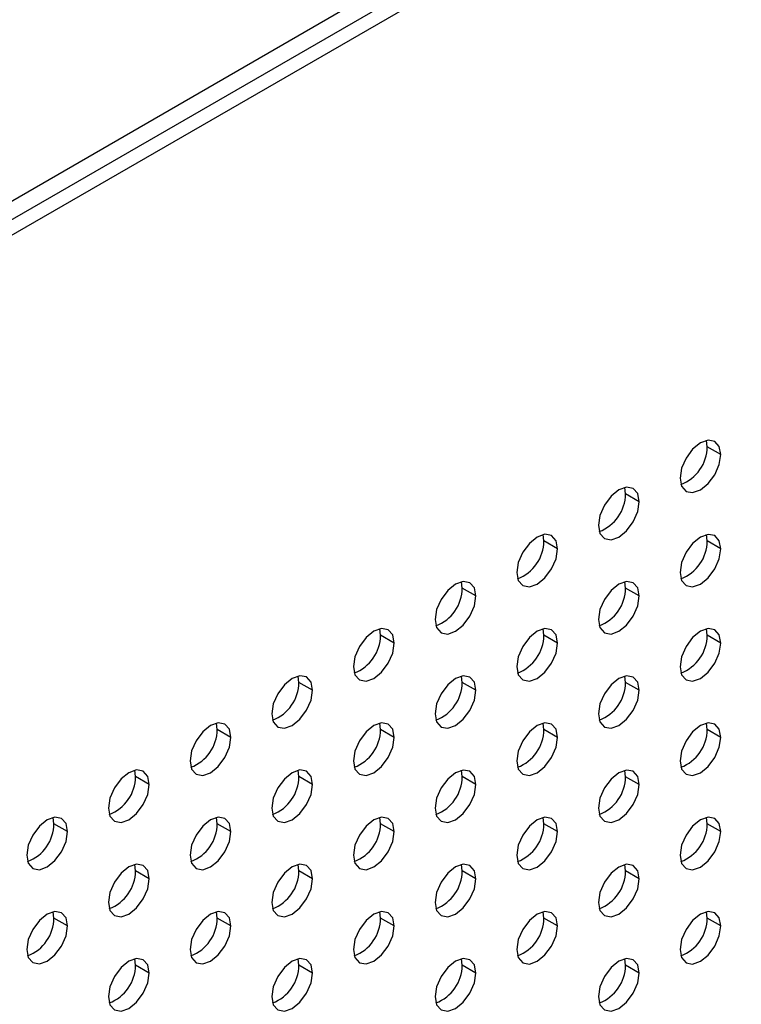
# Model space of a CAD drawing. Header units: millimetres. Extents: x 0 to 1118, y 0 to 864.
# Tile 291 of 304: x 1021.64 to 1027.89, y 685.04 to 693.56. Entities that reach past the tile are written whole.
import ezdxf

# ---------------------------------------------------------------- set-up
doc = ezdxf.new("R2010")
doc.units = ezdxf.units.MM

msp = doc.modelspace()

# ---------------------------------------------------------------- linework, layer by layer
at = {"color": 7, "linetype": 'Continuous', "lineweight": 25}
for p, q in [((1000.0472, 679.4043), (1036.9909, 700.7315)), ((1037.1087, 700.6634), (1000.0472, 679.2682)), ((1027.5981, 689.8655), (1027.5905, 689.9204)), ((1027.716, 689.7975), (1027.5981, 689.8655)), ((1026.891, 689.4573), (1026.8834, 689.5122)), ((1027.0089, 689.3893), (1026.891, 689.4573)), ((1026.1839, 689.0491), (1026.1763, 689.104)), ((1026.3018, 688.9811), (1026.1839, 689.0491)), ((1027.5981, 689.049), (1027.5905, 689.1039)), ((1027.716, 688.981), (1027.5981, 689.049)), ((1025.4768, 688.6409), (1025.4692, 688.6958)), ((1025.5947, 688.5729), (1025.4768, 688.6409)), ((1026.891, 688.6408), (1026.8834, 688.6957)), ((1027.0089, 688.5728), (1026.891, 688.6408)), ((1024.7697, 688.2327), (1024.7621, 688.2876)), ((1026.1839, 688.2326), (1026.1763, 688.2875)), ((1027.5981, 688.2325), (1027.5905, 688.2873)), ((1024.8876, 688.1647), (1024.7697, 688.2327)), ((1026.3018, 688.1646), (1026.1839, 688.2326)), ((1027.716, 688.1644), (1027.5981, 688.2325)), ((1024.0626, 687.8245), (1024.055, 687.8794)), ((1025.4768, 687.8244), (1025.4692, 687.8793)), ((1026.891, 687.8243), (1026.8834, 687.8791)), ((1024.1805, 687.7565), (1024.0626, 687.8245)), ((1025.5947, 687.7564), (1025.4768, 687.8244)), ((1027.0089, 687.7562), (1026.891, 687.8243)), ((1023.3555, 687.4163), (1023.3479, 687.4712)), ((1024.7697, 687.4162), (1024.7621, 687.4711)), ((1026.1839, 687.4161), (1026.1763, 687.4709)), ((1027.5981, 687.4159), (1027.5905, 687.4708)), ((1023.4733, 687.3483), (1023.3555, 687.4163)), ((1024.8876, 687.3482), (1024.7697, 687.4162)), ((1026.3018, 687.348), (1026.1839, 687.4161)), ((1027.716, 687.3479), (1027.5981, 687.4159)), ((1022.6484, 687.0081), (1022.6408, 687.063)), ((1022.7662, 686.9401), (1022.6484, 687.0081)), ((1024.0626, 687.008), (1024.055, 687.0629)), ((1024.1805, 686.94), (1024.0626, 687.008)), ((1025.4768, 687.0079), (1025.4692, 687.0627)), ((1025.5947, 686.9398), (1025.4768, 687.0079)), ((1026.891, 687.0077), (1026.8834, 687.0626)), ((1027.0089, 686.9397), (1026.891, 687.0077)), ((1021.9413, 686.5999), (1021.9337, 686.6548)), ((1022.0591, 686.5319), (1021.9413, 686.5999)), ((1023.3555, 686.5998), (1023.3479, 686.6547)), ((1023.4733, 686.5318), (1023.3555, 686.5998)), ((1024.7697, 686.5997), (1024.7621, 686.6545)), ((1024.8876, 686.5316), (1024.7697, 686.5997)), ((1026.1839, 686.5995), (1026.1763, 686.6544)), ((1026.3018, 686.5315), (1026.1839, 686.5995)), ((1027.5981, 686.5994), (1027.5905, 686.6543)), ((1027.716, 686.5314), (1027.5981, 686.5994)), ((1022.6484, 686.1916), (1022.6408, 686.2465)), ((1024.0626, 686.1914), (1024.055, 686.2463)), ((1025.4768, 686.1913), (1025.4692, 686.2462)), ((1026.891, 686.1912), (1026.8834, 686.2461)), ((1022.7662, 686.1235), (1022.6484, 686.1916)), ((1024.1805, 686.1234), (1024.0626, 686.1914)), ((1025.5947, 686.1233), (1025.4768, 686.1913)), ((1027.0089, 686.1231), (1026.891, 686.1912)), ((1021.9413, 685.7834), (1021.9337, 685.8383)), ((1023.3555, 685.7832), (1023.3479, 685.8381)), ((1024.7697, 685.7831), (1024.7621, 685.838)), ((1026.1839, 685.783), (1026.1763, 685.8379)), ((1027.5981, 685.7828), (1027.5905, 685.8377)), ((1022.0591, 685.7153), (1021.9413, 685.7834)), ((1023.4733, 685.7152), (1023.3555, 685.7832)), ((1024.8876, 685.7151), (1024.7697, 685.7831)), ((1026.3018, 685.7149), (1026.1839, 685.783)), ((1027.716, 685.7148), (1027.5981, 685.7828)), ((1022.6484, 685.375), (1022.6408, 685.4299)), ((1024.0626, 685.3749), (1024.055, 685.4298)), ((1025.4768, 685.3748), (1025.4692, 685.4297)), ((1026.891, 685.3746), (1026.8834, 685.4295)), ((1022.7662, 685.307), (1022.6484, 685.375)), ((1024.1805, 685.3069), (1024.0626, 685.3749)), ((1025.5947, 685.3067), (1025.4768, 685.3748)), ((1027.0089, 685.3066), (1026.891, 685.3746))]:
    msp.add_line(p, q, dxfattribs=at)
at = {"color": 8, "linetype": 'Continuous', "lineweight": 25}
msp.add_line((1000.0472, 679.5676), (1036.5546, 700.6429), dxfattribs=at)
at = {"color": 7, "linetype": 'Continuous', "lineweight": 25, "flags": 128}
for points in [[(1027.716, 689.7975), (1027.7025, 689.8679), (1027.6642, 689.912), (1027.6069, 689.9231), (1027.5392, 689.8996), (1027.4716, 689.845), (1027.4142, 689.7676), (1027.3759, 689.6793), (1027.3624, 689.5934)], [(1027.3624, 689.5934), (1027.3759, 689.5231), (1027.4142, 689.479), (1027.4716, 689.4678), (1027.5392, 689.4913), (1027.6069, 689.5459), (1027.6642, 689.6233), (1027.7025, 689.7116), (1027.716, 689.7975)], [(1027.0089, 689.3893), (1026.9954, 689.4597), (1026.9571, 689.5038), (1026.8998, 689.5149), (1026.8321, 689.4914), (1026.7645, 689.4368), (1026.7071, 689.3594), (1026.6688, 689.2711), (1026.6553, 689.1852)], [(1026.6553, 689.1852), (1026.6688, 689.1149), (1026.7071, 689.0708), (1026.7645, 689.0596), (1026.8321, 689.0831), (1026.8998, 689.1377), (1026.9571, 689.2151), (1026.9954, 689.3034), (1027.0089, 689.3893)], [(1026.3018, 688.9811), (1026.2883, 689.0515), (1026.25, 689.0956), (1026.1926, 689.1067), (1026.125, 689.0832), (1026.0574, 689.0286), (1026, 688.9512), (1025.9617, 688.8629), (1025.9482, 688.777)], [(1027.716, 688.981), (1027.7025, 689.0513), (1027.6642, 689.0954), (1027.6069, 689.1066), (1027.5392, 689.0831), (1027.4716, 689.0285), (1027.4142, 688.9511), (1027.3759, 688.8628), (1027.3624, 688.7769)], [(1025.9482, 688.777), (1025.9617, 688.7067), (1026, 688.6625), (1026.0574, 688.6514), (1026.125, 688.6749), (1026.1926, 688.7295), (1026.25, 688.8069), (1026.2883, 688.8952), (1026.3018, 688.9811)], [(1027.3624, 688.7769), (1027.3759, 688.7065), (1027.4142, 688.6624), (1027.4716, 688.6513), (1027.5392, 688.6748), (1027.6069, 688.7294), (1027.6642, 688.8067), (1027.7025, 688.8951), (1027.716, 688.981)], [(1025.5947, 688.5729), (1025.5812, 688.6433), (1025.5429, 688.6874), (1025.4855, 688.6985), (1025.4179, 688.675), (1025.3502, 688.6204), (1025.2929, 688.543), (1025.2546, 688.4547), (1025.2411, 688.3688)], [(1027.0089, 688.5728), (1026.9954, 688.6431), (1026.9571, 688.6872), (1026.8998, 688.6984), (1026.8321, 688.6749), (1026.7645, 688.6203), (1026.7071, 688.5429), (1026.6688, 688.4546), (1026.6553, 688.3687)], [(1025.2411, 688.3688), (1025.2546, 688.2985), (1025.2929, 688.2543), (1025.3502, 688.2432), (1025.4179, 688.2667), (1025.4855, 688.3213), (1025.5429, 688.3987), (1025.5812, 688.487), (1025.5947, 688.5729)], [(1026.6553, 688.3687), (1026.6688, 688.2983), (1026.7071, 688.2542), (1026.7645, 688.2431), (1026.8321, 688.2666), (1026.8998, 688.3212), (1026.9571, 688.3985), (1026.9954, 688.4869), (1027.0089, 688.5728)], [(1024.8876, 688.1647), (1024.8741, 688.2351), (1024.8358, 688.2792), (1024.7784, 688.2903), (1024.7108, 688.2668), (1024.6431, 688.2122), (1024.5858, 688.1348), (1024.5475, 688.0465), (1024.534, 687.9606)], [(1026.3018, 688.1646), (1026.2883, 688.2349), (1026.25, 688.279), (1026.1926, 688.2902), (1026.125, 688.2667), (1026.0574, 688.2121), (1026, 688.1347), (1025.9617, 688.0464), (1025.9482, 687.9605)], [(1027.716, 688.1644), (1027.7025, 688.2348), (1027.6642, 688.2789), (1027.6069, 688.29), (1027.5392, 688.2665), (1027.4716, 688.2119), (1027.4142, 688.1346), (1027.3759, 688.0462), (1027.3624, 687.9603)], [(1024.534, 687.9606), (1024.5475, 687.8902), (1024.5858, 687.8461), (1024.6431, 687.835), (1024.7108, 687.8585), (1024.7784, 687.9131), (1024.8358, 687.9905), (1024.8741, 688.0788), (1024.8876, 688.1647)], [(1025.9482, 687.9605), (1025.9617, 687.8901), (1026, 687.846), (1026.0574, 687.8349), (1026.125, 687.8584), (1026.1926, 687.913), (1026.25, 687.9903), (1026.2883, 688.0787), (1026.3018, 688.1646)], [(1027.3624, 687.9603), (1027.3759, 687.89), (1027.4142, 687.8459), (1027.4716, 687.8347), (1027.5392, 687.8582), (1027.6069, 687.9128), (1027.6642, 687.9902), (1027.7025, 688.0785), (1027.716, 688.1644)], [(1024.1805, 687.7565), (1024.167, 687.8268), (1024.1287, 687.871), (1024.0713, 687.8821), (1024.0037, 687.8586), (1023.936, 687.804), (1023.8787, 687.7266), (1023.8404, 687.6383), (1023.8269, 687.5524)], [(1025.5947, 687.7564), (1025.5812, 687.8267), (1025.5429, 687.8708), (1025.4855, 687.882), (1025.4179, 687.8584), (1025.3502, 687.8039), (1025.2929, 687.7265), (1025.2546, 687.6381), (1025.2411, 687.5523)], [(1027.0089, 687.7562), (1026.9954, 687.8266), (1026.9571, 687.8707), (1026.8998, 687.8818), (1026.8321, 687.8583), (1026.7645, 687.8037), (1026.7071, 687.7264), (1026.6688, 687.638), (1026.6553, 687.5521)], [(1023.8269, 687.5524), (1023.8404, 687.482), (1023.8787, 687.4379), (1023.936, 687.4268), (1024.0037, 687.4503), (1024.0713, 687.5049), (1024.1287, 687.5823), (1024.167, 687.6706), (1024.1805, 687.7565)], [(1025.2411, 687.5523), (1025.2546, 687.4819), (1025.2929, 687.4378), (1025.3502, 687.4267), (1025.4179, 687.4502), (1025.4855, 687.5048), (1025.5429, 687.5821), (1025.5812, 687.6705), (1025.5947, 687.7564)], [(1026.6553, 687.5521), (1026.6688, 687.4818), (1026.7071, 687.4377), (1026.7645, 687.4265), (1026.8321, 687.45), (1026.8998, 687.5046), (1026.9571, 687.582), (1026.9954, 687.6703), (1027.0089, 687.7562)], [(1023.4733, 687.3483), (1023.4599, 687.4186), (1023.4216, 687.4627), (1023.3642, 687.4739), (1023.2966, 687.4504), (1023.2289, 687.3958), (1023.1716, 687.3184), (1023.1333, 687.2301), (1023.1198, 687.1442)], [(1024.8876, 687.3482), (1024.8741, 687.4185), (1024.8358, 687.4626), (1024.7784, 687.4738), (1024.7108, 687.4502), (1024.6431, 687.3957), (1024.5858, 687.3183), (1024.5475, 687.2299), (1024.534, 687.1441)], [(1026.3018, 687.348), (1026.2883, 687.4184), (1026.25, 687.4625), (1026.1926, 687.4736), (1026.125, 687.4501), (1026.0574, 687.3955), (1026, 687.3182), (1025.9617, 687.2298), (1025.9482, 687.1439)], [(1027.716, 687.3479), (1027.7025, 687.4182), (1027.6642, 687.4623), (1027.6069, 687.4735), (1027.5392, 687.45), (1027.4716, 687.3954), (1027.4142, 687.318), (1027.3759, 687.2297), (1027.3624, 687.1438)], [(1023.1198, 687.1442), (1023.1333, 687.0738), (1023.1716, 687.0297), (1023.2289, 687.0186), (1023.2966, 687.0421), (1023.3642, 687.0967), (1023.4216, 687.1741), (1023.4599, 687.2624), (1023.4733, 687.3483)], [(1024.534, 687.1441), (1024.5475, 687.0737), (1024.5858, 687.0296), (1024.6431, 687.0185), (1024.7108, 687.042), (1024.7784, 687.0966), (1024.8358, 687.1739), (1024.8741, 687.2623), (1024.8876, 687.3482)], [(1025.9482, 687.1439), (1025.9617, 687.0736), (1026, 687.0295), (1026.0574, 687.0183), (1026.125, 687.0418), (1026.1926, 687.0964), (1026.25, 687.1738), (1026.2883, 687.2621), (1026.3018, 687.348)], [(1027.3624, 687.1438), (1027.3759, 687.0734), (1027.4142, 687.0293), (1027.4716, 687.0182), (1027.5392, 687.0417), (1027.6069, 687.0963), (1027.6642, 687.1737), (1027.7025, 687.262), (1027.716, 687.3479)], [(1022.7662, 686.9401), (1022.7528, 687.0104), (1022.7145, 687.0545), (1022.6571, 687.0657), (1022.5895, 687.0422), (1022.5218, 686.9876), (1022.4645, 686.9102), (1022.4261, 686.8219), (1022.4127, 686.736)], [(1024.1805, 686.94), (1024.167, 687.0103), (1024.1287, 687.0544), (1024.0713, 687.0656), (1024.0037, 687.042), (1023.936, 686.9874), (1023.8787, 686.9101), (1023.8404, 686.8217), (1023.8269, 686.7359)], [(1025.5947, 686.9398), (1025.5812, 687.0102), (1025.5429, 687.0543), (1025.4855, 687.0654), (1025.4179, 687.0419), (1025.3502, 686.9873), (1025.2929, 686.91), (1025.2546, 686.8216), (1025.2411, 686.7357)], [(1027.0089, 686.9397), (1026.9954, 687.01), (1026.9571, 687.0541), (1026.8998, 687.0653), (1026.8321, 687.0418), (1026.7645, 686.9872), (1026.7071, 686.9098), (1026.6688, 686.8215), (1026.6553, 686.7356)], [(1022.4127, 686.736), (1022.4261, 686.6656), (1022.4645, 686.6215), (1022.5218, 686.6104), (1022.5895, 686.6339), (1022.6571, 686.6885), (1022.7145, 686.7659), (1022.7528, 686.8542), (1022.7662, 686.9401)], [(1023.8269, 686.7359), (1023.8404, 686.6655), (1023.8787, 686.6214), (1023.936, 686.6103), (1024.0037, 686.6338), (1024.0713, 686.6884), (1024.1287, 686.7657), (1024.167, 686.8541), (1024.1805, 686.94)], [(1025.2411, 686.7357), (1025.2546, 686.6654), (1025.2929, 686.6213), (1025.3502, 686.6101), (1025.4179, 686.6336), (1025.4855, 686.6882), (1025.5429, 686.7656), (1025.5812, 686.8539), (1025.5947, 686.9398)], [(1026.6553, 686.7356), (1026.6688, 686.6652), (1026.7071, 686.6211), (1026.7645, 686.61), (1026.8321, 686.6335), (1026.8998, 686.6881), (1026.9571, 686.7655), (1026.9954, 686.8538), (1027.0089, 686.9397)], [(1022.0591, 686.5319), (1022.0457, 686.6022), (1022.0074, 686.6463), (1021.95, 686.6575), (1021.8824, 686.634), (1021.8147, 686.5794), (1021.7574, 686.502), (1021.719, 686.4137), (1021.7056, 686.3278)], [(1023.4733, 686.5318), (1023.4599, 686.6021), (1023.4216, 686.6462), (1023.3642, 686.6573), (1023.2966, 686.6338), (1023.2289, 686.5792), (1023.1716, 686.5019), (1023.1333, 686.4135), (1023.1198, 686.3276)], [(1024.8876, 686.5316), (1024.8741, 686.602), (1024.8358, 686.6461), (1024.7784, 686.6572), (1024.7108, 686.6337), (1024.6431, 686.5791), (1024.5858, 686.5018), (1024.5475, 686.4134), (1024.534, 686.3275)], [(1026.3018, 686.5315), (1026.2883, 686.6018), (1026.25, 686.6459), (1026.1926, 686.6571), (1026.125, 686.6336), (1026.0574, 686.579), (1026, 686.5016), (1025.9617, 686.4133), (1025.9482, 686.3274)], [(1027.716, 686.5314), (1027.7025, 686.6017), (1027.6642, 686.6458), (1027.6069, 686.657), (1027.5392, 686.6334), (1027.4716, 686.5788), (1027.4142, 686.5015), (1027.3759, 686.4131), (1027.3624, 686.3272)], [(1021.7056, 686.3278), (1021.719, 686.2574), (1021.7574, 686.2133), (1021.8147, 686.2022), (1021.8824, 686.2257), (1021.95, 686.2803), (1022.0074, 686.3576), (1022.0457, 686.446), (1022.0591, 686.5319)], [(1023.1198, 686.3276), (1023.1333, 686.2573), (1023.1716, 686.2132), (1023.2289, 686.202), (1023.2966, 686.2256), (1023.3642, 686.2802), (1023.4216, 686.3575), (1023.4599, 686.4459), (1023.4733, 686.5318)], [(1024.534, 686.3275), (1024.5475, 686.2572), (1024.5858, 686.2131), (1024.6431, 686.2019), (1024.7108, 686.2254), (1024.7784, 686.28), (1024.8358, 686.3574), (1024.8741, 686.4457), (1024.8876, 686.5316)], [(1025.9482, 686.3274), (1025.9617, 686.257), (1026, 686.2129), (1026.0574, 686.2018), (1026.125, 686.2253), (1026.1926, 686.2799), (1026.25, 686.3572), (1026.2883, 686.4456), (1026.3018, 686.5315)], [(1027.3624, 686.3272), (1027.3759, 686.2569), (1027.4142, 686.2128), (1027.4716, 686.2017), (1027.5392, 686.2252), (1027.6069, 686.2798), (1027.6642, 686.3571), (1027.7025, 686.4455), (1027.716, 686.5314)], [(1022.7662, 686.1235), (1022.7528, 686.1939), (1022.7145, 686.238), (1022.6571, 686.2491), (1022.5895, 686.2256), (1022.5218, 686.171), (1022.4645, 686.0937), (1022.4261, 686.0053), (1022.4127, 685.9194)], [(1024.1805, 686.1234), (1024.167, 686.1938), (1024.1287, 686.2379), (1024.0713, 686.249), (1024.0037, 686.2255), (1023.936, 686.1709), (1023.8787, 686.0935), (1023.8404, 686.0052), (1023.8269, 685.9193)], [(1025.5947, 686.1233), (1025.5812, 686.1936), (1025.5429, 686.2377), (1025.4855, 686.2489), (1025.4179, 686.2254), (1025.3502, 686.1708), (1025.2929, 686.0934), (1025.2546, 686.0051), (1025.2411, 685.9192)], [(1027.0089, 686.1231), (1026.9954, 686.1935), (1026.9571, 686.2376), (1026.8998, 686.2487), (1026.8321, 686.2252), (1026.7645, 686.1706), (1026.7071, 686.0933), (1026.6688, 686.0049), (1026.6553, 685.919)], [(1022.4127, 685.9194), (1022.4261, 685.8491), (1022.4645, 685.805), (1022.5218, 685.7938), (1022.5895, 685.8174), (1022.6571, 685.872), (1022.7145, 685.9493), (1022.7528, 686.0377), (1022.7662, 686.1235)], [(1023.8269, 685.9193), (1023.8404, 685.849), (1023.8787, 685.8049), (1023.936, 685.7937), (1024.0037, 685.8172), (1024.0713, 685.8718), (1024.1287, 685.9492), (1024.167, 686.0375), (1024.1805, 686.1234)], [(1025.2411, 685.9192), (1025.2546, 685.8488), (1025.2929, 685.8047), (1025.3502, 685.7936), (1025.4179, 685.8171), (1025.4855, 685.8717), (1025.5429, 685.949), (1025.5812, 686.0374), (1025.5947, 686.1233)], [(1026.6553, 685.919), (1026.6688, 685.8487), (1026.7071, 685.8046), (1026.7645, 685.7934), (1026.8321, 685.817), (1026.8998, 685.8716), (1026.9571, 685.9489), (1026.9954, 686.0373), (1027.0089, 686.1231)], [(1022.0591, 685.7153), (1022.0457, 685.7857), (1022.0074, 685.8298), (1021.95, 685.8409), (1021.8824, 685.8174), (1021.8147, 685.7628), (1021.7574, 685.6855), (1021.719, 685.5971), (1021.7056, 685.5112)], [(1023.4733, 685.7152), (1023.4599, 685.7856), (1023.4216, 685.8297), (1023.3642, 685.8408), (1023.2966, 685.8173), (1023.2289, 685.7627), (1023.1716, 685.6853), (1023.1333, 685.597), (1023.1198, 685.5111)], [(1024.8876, 685.7151), (1024.8741, 685.7854), (1024.8358, 685.8295), (1024.7784, 685.8407), (1024.7108, 685.8172), (1024.6431, 685.7626), (1024.5858, 685.6852), (1024.5475, 685.5969), (1024.534, 685.511)], [(1026.3018, 685.7149), (1026.2883, 685.7853), (1026.25, 685.8294), (1026.1926, 685.8405), (1026.125, 685.817), (1026.0574, 685.7624), (1026, 685.6851), (1025.9617, 685.5967), (1025.9482, 685.5108)], [(1027.716, 685.7148), (1027.7025, 685.7852), (1027.6642, 685.8293), (1027.6069, 685.8404), (1027.5392, 685.8169), (1027.4716, 685.7623), (1027.4142, 685.6849), (1027.3759, 685.5966), (1027.3624, 685.5107)], [(1021.7056, 685.5112), (1021.719, 685.4409), (1021.7574, 685.3968), (1021.8147, 685.3856), (1021.8824, 685.4092), (1021.95, 685.4637), (1022.0074, 685.5411), (1022.0457, 685.6295), (1022.0591, 685.7153)], [(1023.1198, 685.5111), (1023.1333, 685.4408), (1023.1716, 685.3967), (1023.2289, 685.3855), (1023.2966, 685.409), (1023.3642, 685.4636), (1023.4216, 685.541), (1023.4599, 685.6293), (1023.4733, 685.7152)], [(1024.534, 685.511), (1024.5475, 685.4406), (1024.5858, 685.3965), (1024.6431, 685.3854), (1024.7108, 685.4089), (1024.7784, 685.4635), (1024.8358, 685.5408), (1024.8741, 685.6292), (1024.8876, 685.7151)], [(1025.9482, 685.5108), (1025.9617, 685.4405), (1026, 685.3964), (1026.0574, 685.3852), (1026.125, 685.4088), (1026.1926, 685.4633), (1026.25, 685.5407), (1026.2883, 685.6291), (1026.3018, 685.7149)], [(1027.3624, 685.5107), (1027.3759, 685.4404), (1027.4142, 685.3963), (1027.4716, 685.3851), (1027.5392, 685.4086), (1027.6069, 685.4632), (1027.6642, 685.5406), (1027.7025, 685.6289), (1027.716, 685.7148)], [(1022.7662, 685.307), (1022.7528, 685.3774), (1022.7145, 685.4215), (1022.6571, 685.4326), (1022.5895, 685.4091), (1022.5218, 685.3545), (1022.4645, 685.2771), (1022.4261, 685.1888), (1022.4127, 685.1029)], [(1024.1805, 685.3069), (1024.167, 685.3772), (1024.1287, 685.4213), (1024.0713, 685.4325), (1024.0037, 685.409), (1023.936, 685.3544), (1023.8787, 685.277), (1023.8404, 685.1887), (1023.8269, 685.1028)], [(1025.5947, 685.3067), (1025.5812, 685.3771), (1025.5429, 685.4212), (1025.4855, 685.4323), (1025.4179, 685.4088), (1025.3502, 685.3542), (1025.2929, 685.2769), (1025.2546, 685.1885), (1025.2411, 685.1026)], [(1027.0089, 685.3066), (1026.9954, 685.377), (1026.9571, 685.4211), (1026.8998, 685.4322), (1026.8321, 685.4087), (1026.7645, 685.3541), (1026.7071, 685.2767), (1026.6688, 685.1884), (1026.6553, 685.1025)], [(1022.4127, 685.1029), (1022.4261, 685.0326), (1022.4645, 684.9884), (1022.5218, 684.9773), (1022.5895, 685.0008), (1022.6571, 685.0554), (1022.7145, 685.1328), (1022.7528, 685.2211), (1022.7662, 685.307)], [(1023.8269, 685.1028), (1023.8404, 685.0324), (1023.8787, 684.9883), (1023.936, 684.9772), (1024.0037, 685.0007), (1024.0713, 685.0553), (1024.1287, 685.1326), (1024.167, 685.221), (1024.1805, 685.3069)], [(1025.2411, 685.1026), (1025.2546, 685.0323), (1025.2929, 684.9882), (1025.3502, 684.977), (1025.4179, 685.0006), (1025.4855, 685.0551), (1025.5429, 685.1325), (1025.5812, 685.2209), (1025.5947, 685.3067)], [(1026.6553, 685.1025), (1026.6688, 685.0322), (1026.7071, 684.988), (1026.7645, 684.9769), (1026.8321, 685.0004), (1026.8998, 685.055), (1026.9571, 685.1324), (1026.9954, 685.2207), (1027.0089, 685.3066)]]:
    msp.add_lwpolyline(points, dxfattribs=at)
at = {"color": 7, "linetype": 'Continuous', "lineweight": 25}
for centre in [(1027.244, 689.8695), (1026.5369, 689.4613), (1025.8298, 689.0531), (1027.244, 689.053), (1025.1227, 688.6449), (1026.5369, 688.6448), (1024.4156, 688.2367), (1025.8298, 688.2366), (1027.244, 688.2364), (1023.7085, 687.8285), (1025.1227, 687.8284), (1026.5369, 687.8282), (1023.0013, 687.4203), (1024.4156, 687.4202), (1025.8298, 687.42), (1027.244, 687.4199), (1022.2942, 687.0121), (1023.7085, 687.0119), (1025.1227, 687.0118), (1026.5369, 687.0117), (1021.5871, 686.6039), (1023.0013, 686.6037), (1024.4156, 686.6036), (1025.8298, 686.6035), (1027.244, 686.6033), (1022.2942, 686.1955), (1023.7085, 686.1954), (1025.1227, 686.1953), (1026.5369, 686.1951), (1021.5871, 685.7873), (1023.0013, 685.7872), (1024.4156, 685.7871), (1025.8298, 685.7869), (1027.244, 685.7868), (1022.2942, 685.379), (1023.7085, 685.3789), (1025.1227, 685.3787), (1026.5369, 685.3786)]:
    msp.add_arc(centre, 0.3542, 290.85165, 359.35937, dxfattribs=at)

doc.saveas('drawing.dxf')
